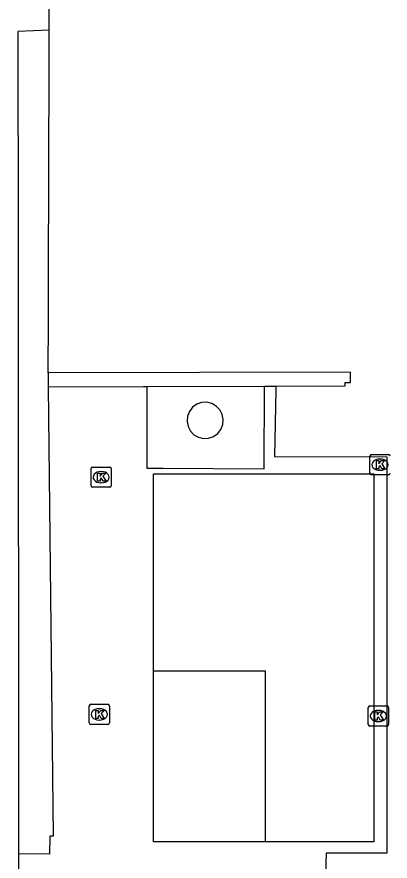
# Model space of a CAD drawing. Extents: x 161477 to 163040, y 383680 to 384868.
# Drawn here: x 162382.06 to 162400.56, y 384195.11 to 384236.94 of the extents above; entities that cross this region are included whole.
import ezdxf

# ---------------------------------------------------------------- set-up
doc = ezdxf.new("R2010")
doc.units = 0
for name, color, linetype in [('IMGEO_Groenvoorziening', 7, 'Continuous'), ('IMGEO_Hek', 7, 'Continuous'), ('IMGEO_Kolk', 7, 'Continuous'), ('IMGEO_Opslagtank', 7, 'Continuous'), ('IMGEO_Pand', 7, 'Continuous'), ('IMGEO_Rijbaan_lokaal_open', 7, 'Continuous'), ('IMGEO_Terreindeel_onvherhard', 7, 'Continuous')]:
    doc.layers.add(name, color=color, linetype=linetype)

msp = doc.modelspace()

# ---------------------------------------------------------------- linework, layer by layer
at = {"layer": 'IMGEO_Groenvoorziening'}
for points in [[(162383.612, 384219.304), (162383.62, 384221.982), (162383.631, 384225.637), (162383.636, 384227.705), (162383.661, 384236.28)], [(162394.909, 384218.643), (162398.341, 384218.654), (162398.34, 384218.824), (162398.606, 384218.826), (162398.602, 384219.345), (162391.107, 384219.324), (162383.612, 384219.304)]]:
    msp.add_lwpolyline(points, dxfattribs=at)
at = {"layer": 'IMGEO_Hek'}
msp.add_lwpolyline([(162388.828, 384204.522), (162388.832, 384214.302), (162399.753, 384214.302), (162399.762, 384196.067), (162394.392, 384196.062)], dxfattribs=at)
at = {"layer": 'IMGEO_Kolk'}
for p, q in [((162399.563, 384214.327), (162399.563, 384215.179)), ((162399.638, 384215.253), (162400.49, 384215.253)), ((162400.051, 384215.033), (162400.076, 384215.033)), ((162385.736, 384213.707), (162385.736, 384214.559)), ((162385.811, 384214.633), (162386.663, 384214.633)), ((162386.737, 384214.559), (162386.737, 384213.707)), ((162386.224, 384214.413), (162386.249, 384214.413)), ((162400.49, 384214.253), (162399.638, 384214.253)), ((162400.074, 384214.473), (162400.049, 384214.473)), ((162386.247, 384213.853), (162386.222, 384213.853)), ((162386.663, 384213.633), (162385.811, 384213.633)), ((162385.645, 384201.953), (162385.645, 384202.805)), ((162385.72, 384202.879), (162386.572, 384202.879)), ((162386.646, 384202.805), (162386.646, 384201.953)), ((162399.558, 384202.799), (162400.41, 384202.799)), ((162386.133, 384202.659), (162386.158, 384202.659)), ((162399.483, 384201.873), (162399.483, 384202.725)), ((162399.971, 384202.579), (162399.996, 384202.579)), ((162400.484, 384202.725), (162400.484, 384201.873)), ((162386.156, 384202.099), (162386.131, 384202.099)), ((162399.994, 384202.019), (162399.969, 384202.019)), ((162386.572, 384201.879), (162385.72, 384201.879)), ((162400.41, 384201.799), (162399.558, 384201.799))]:
    msp.add_line(p, q, dxfattribs=at)
for points in [[(162399.563, 384214.327), (162399.563, 384215.179)], [(162399.638, 384215.253), (162400.49, 384215.253)], [(162399.884, 384214.953), (162400.007, 384214.953), (162400.007, 384214.802), (162400.137, 384214.953), (162400.301, 384214.953), (162400.155, 384214.802), (162400.308, 384214.553), (162400.156, 384214.553), (162400.071, 384214.717), (162400.007, 384214.65), (162400.007, 384214.553), (162399.884, 384214.553), (162399.884, 384214.953)], [(162385.736, 384213.707), (162385.736, 384214.559)], [(162385.811, 384214.633), (162386.663, 384214.633)], [(162386.737, 384214.559), (162386.737, 384213.707)], [(162386.057, 384214.333), (162386.18, 384214.333), (162386.18, 384214.182), (162386.31, 384214.333), (162386.474, 384214.333), (162386.328, 384214.182), (162386.481, 384213.933), (162386.329, 384213.933), (162386.244, 384214.097), (162386.18, 384214.03), (162386.18, 384213.933), (162386.057, 384213.933), (162386.057, 384214.333)], [(162400.49, 384214.253), (162399.638, 384214.253)], [(162386.663, 384213.633), (162385.811, 384213.633)], [(162385.645, 384201.953), (162385.645, 384202.805)], [(162385.72, 384202.879), (162386.572, 384202.879)], [(162386.646, 384202.805), (162386.646, 384201.953)], [(162399.558, 384202.799), (162400.41, 384202.799)], [(162385.966, 384202.579), (162386.089, 384202.579), (162386.089, 384202.428), (162386.219, 384202.579), (162386.383, 384202.579), (162386.237, 384202.428), (162386.39, 384202.179), (162386.238, 384202.179), (162386.153, 384202.343), (162386.089, 384202.276), (162386.089, 384202.179), (162385.966, 384202.179), (162385.966, 384202.579)], [(162399.483, 384201.873), (162399.483, 384202.725)], [(162399.804, 384202.499), (162399.927, 384202.499), (162399.927, 384202.348), (162400.057, 384202.499), (162400.221, 384202.499), (162400.075, 384202.348), (162400.228, 384202.099), (162400.076, 384202.099), (162399.991, 384202.263), (162399.927, 384202.196), (162399.927, 384202.099), (162399.804, 384202.099), (162399.804, 384202.499)], [(162400.484, 384202.725), (162400.484, 384201.873)], [(162386.572, 384201.879), (162385.72, 384201.879)], [(162400.41, 384201.799), (162399.558, 384201.799)]]:
    msp.add_lwpolyline(points, dxfattribs=at)
for centre, start, end in [((162399.64, 384215.177), 91.552, 178.448), ((162399.64, 384215.177), 91.552, 178.448), ((162400.488, 384215.177), 1.552, 88.448), ((162400.488, 384215.177), 1.552, 88.448), ((162385.813, 384214.557), 91.552, 178.448), ((162385.813, 384214.557), 91.552, 178.448), ((162386.661, 384214.557), 1.552, 88.448), ((162386.661, 384214.557), 1.552, 88.448), ((162399.64, 384214.329), 181.552, 268.448), ((162399.64, 384214.329), 181.552, 268.448), ((162400.488, 384214.329), 271.552, 358.448), ((162400.488, 384214.329), 271.552, 358.448), ((162385.813, 384213.709), 181.552, 268.448), ((162385.813, 384213.709), 181.552, 268.448), ((162386.661, 384213.709), 271.552, 358.448), ((162386.661, 384213.709), 271.552, 358.448), ((162385.722, 384202.803), 91.552, 178.448), ((162385.722, 384202.803), 91.552, 178.448), ((162386.57, 384202.803), 1.552, 88.448), ((162386.57, 384202.803), 1.552, 88.448), ((162399.56, 384202.723), 91.552, 178.448), ((162399.56, 384202.723), 91.552, 178.448), ((162400.408, 384202.723), 1.552, 88.448), ((162400.408, 384202.723), 1.552, 88.448), ((162385.722, 384201.955), 181.552, 268.448), ((162385.722, 384201.955), 181.552, 268.448), ((162386.57, 384201.955), 271.552, 358.448), ((162386.57, 384201.955), 271.552, 358.448), ((162399.56, 384201.875), 181.552, 268.448), ((162399.56, 384201.875), 181.552, 268.448), ((162400.408, 384201.875), 271.552, 358.448), ((162400.408, 384201.875), 271.552, 358.448)]:
    msp.add_arc(centre, 0.0765, start, end, dxfattribs=at)
for centre, major_axis, ratio, start_param, end_param in [((162400.05, 384214.753), (-0.387, 0.002), 0.722429, 4.712389, 7.853982), ((162400.075, 384214.753), (-0.39, 0.002), 0.717154, 1.570796, 4.712389), ((162386.223, 384214.133), (-0.387, 0.002), 0.722429, 4.712389, 7.853982), ((162386.248, 384214.133), (-0.39, 0.002), 0.717154, 1.570796, 4.712389), ((162386.132, 384202.379), (-0.387, 0.002), 0.722429, 4.712389, 7.853982), ((162386.157, 384202.379), (-0.39, 0.002), 0.717154, 1.570796, 4.712389), ((162399.97, 384202.299), (-0.387, 0.002), 0.722429, 4.712389, 7.853982), ((162399.995, 384202.299), (-0.39, 0.002), 0.717154, 1.570796, 4.712389)]:
    msp.add_ellipse(centre, major_axis=major_axis, ratio=ratio, start_param=start_param, end_param=end_param, dxfattribs=at)
at = {"layer": 'IMGEO_Opslagtank'}
msp.add_lwpolyline([(162390.494, 384216.9), (162390.544, 384216.649), (162390.662, 384216.421), (162390.839, 384216.237), (162391.062, 384216.11), (162391.311, 384216.05), (162391.567, 384216.064), (162391.809, 384216.149), (162392.017, 384216.298), (162392.174, 384216.501), (162392.268, 384216.739), (162392.291, 384216.994), (162392.241, 384217.245), (162392.123, 384217.473), (162391.946, 384217.657), (162391.723, 384217.784), (162391.474, 384217.844), (162391.218, 384217.83), (162390.976, 384217.745), (162390.768, 384217.596), (162390.611, 384217.393), (162390.517, 384217.155), (162390.494, 384216.9)], dxfattribs=at)
at = {"layer": 'IMGEO_Pand'}
for points in [[(162383.661, 384236.28), (162383.745, 384250), (162383.757, 384251.889), (162383.947, 384251.889)], [(162383.661, 384236.28), (162382.113, 384236.224), (162382.128, 384225.926), (162382.135, 384195.468)], [(162394.392, 384196.062), (162388.832, 384196.062), (162388.828, 384204.522)], [(162394.392, 384196.062), (162394.388, 384204.522), (162388.828, 384204.522)], [(162382.135, 384195.468), (162382.135, 384195.395), (162382.138, 384183.765), (162382.058, 384183.765), (162382.059, 384183.395)]]:
    msp.add_lwpolyline(points, dxfattribs=at)
at = {"layer": 'IMGEO_Rijbaan_lokaal_open'}
for points in [[(162383.61, 384218.607), (162383.86, 384196.342), (162383.69, 384196.34), (162383.679, 384195.45), (162382.135, 384195.468)], [(162383.61, 384218.607), (162388.341, 384218.622), (162388.495, 384218.622)], [(162388.495, 384218.622), (162388.495, 384214.578), (162389.318, 384214.574), (162394.318, 384214.553), (162394.335, 384218.641)], [(162394.335, 384218.641), (162394.909, 384218.643)], [(162397.384, 384194.393), (162397.405, 384195.517), (162400.416, 384195.51), (162400.413, 384215.118), (162394.851, 384215.149), (162394.906, 384218.476), (162394.909, 384218.643)], [(162388.828, 384204.522), (162388.832, 384214.302), (162399.753, 384214.302), (162399.762, 384196.067), (162394.392, 384196.062)]]:
    msp.add_lwpolyline(points, dxfattribs=at)
at = {"layer": 'IMGEO_Terreindeel_onvherhard'}
for points in [[(162383.612, 384219.304), (162383.611, 384218.777), (162383.61, 384218.607)], [(162388.495, 384218.622), (162394.335, 384218.641)]]:
    msp.add_lwpolyline(points, dxfattribs=at)

doc.saveas('drawing.dxf')
